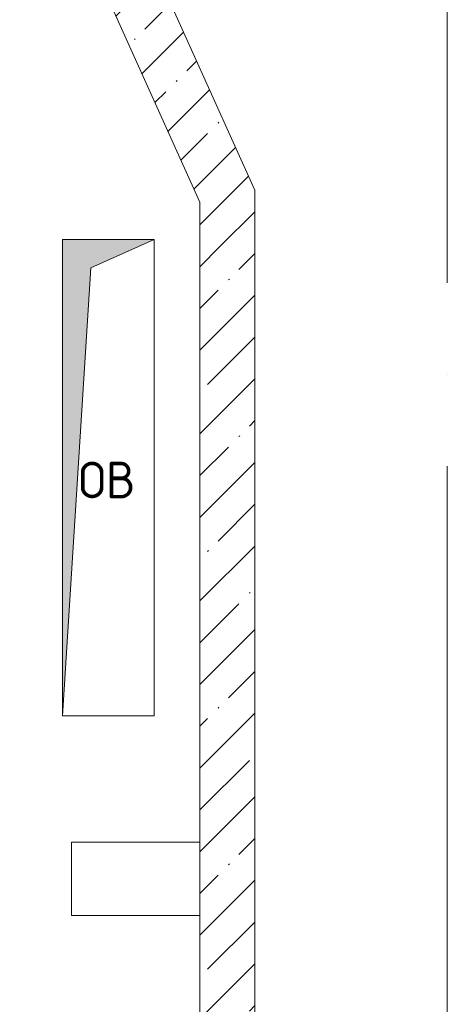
# Model space of a CAD drawing. Header units: millimetres. Extents: x -32229 to 291619, y -13689 to 125138.
# Tile 551 of 565: x 124372 to 126705, y 98975 to 104350. Entities that reach past the tile are written whole.
import ezdxf

# ---------------------------------------------------------------- set-up
doc = ezdxf.new("R2010")
doc.units = ezdxf.units.MM
doc.linetypes.add('ADSK_Линия сетки', pattern=[5000, 4000, -500, 0, -500])
for name, color, linetype, lineweight in [('A-____-NOTE-TEXT', 7, 'Continuous', 18), ('A-WALL-____-MCUT', 7, 'Continuous', 40), ('A-WALL-____-OTLN', 7, 'Continuous', 18), ('A-WALL-____-PATT', 7, 'Continuous', 40), ('M-EQPM-____-OTLN', 7, 'Continuous', 18), ('S-COLS-____-MCUT', 7, 'Continuous', 40), ('S-COLS-____-OTLN', 7, 'Continuous', 18), ('S-GRID-____-OTLN', 7, 'Continuous', 9)]:
    doc.layers.add(name, color=color, linetype=linetype, lineweight=lineweight)
doc.styles.add('GOST Common', font='GOST_Common.ttf', dxfattribs={"height": 200})
pattern_1 = [(45, (0, 0), (-228.0985, 228.0985), []), (45, (228.1, 0), (-228.0985, 228.0985), [403.225, -80.645, 6.706, -73.939])]

# ---------------------------------------------------------------- blocks, each defined once
blk = doc.blocks.new('АР_Канал вертикальный прямоугольный - ОВ-3427877--02 ЭМ')
at = {"layer": 'M-EQPM-____-OTLN', "lineweight": 13, "true_color": 0xe2e2e2}
blk.add_hatch(color=254, dxfattribs=at).paths.add_polyline_path([(-250, -1300), (-95, 1145), (250, 1300), (-250, 1300)])
at = {"layer": 'M-EQPM-____-OTLN', "color": 253, "lineweight": 13, "true_color": 0xaaaaaa}
for p, q in [((250, 1300), (-250, 1300)), ((-250, 1300), (-250, -1300)), ((250, 1300), (-250, 1300)), ((-250, 1300), (-250, -1300)), ((-250, -1300), (-250, 1300)), ((-250, 1300), (250, 1300)), ((-95, 1145), (250, 1300)), ((-95, 1145), (250, 1300)), ((250, -1300), (250, 1300)), ((250, 1300), (250, -1300)), ((-250, -1300), (-95, 1145)), ((-250, -1300), (-95, 1145)), ((-250, -1300), (250, -1300)), ((250, -1300), (-250, -1300))]:
    blk.add_line(p, q, dxfattribs=at)
blk = doc.blocks.new('Наметкина 10_РД_АР_П_отсоединено_rvt-1--02 ЭМ')
at = {"layer": 'A-WALL-____-PATT', "lineweight": 5, "true_color": 0xaaaaaa}
h = blk.add_hatch(dxfattribs=at)
h.set_pattern_fill('FP_3', color=253, style=0, pattern_type=2)
h.set_pattern_definition(pattern_1)
h.paths.add_polyline_path([(125655.3, 102689.1), (125655.3, 103418.5), (117695, 121060), (117365.8, 121060), (125355.3, 103354)])
h = blk.add_hatch(dxfattribs=at)
h.set_pattern_fill('FP_3', color=253, style=0, pattern_type=2)
h.set_pattern_definition(pattern_1)
h.paths.add_polyline_path([(125355.3, 96200), (125655.3, 96200), (125655.3, 102689.1), (125355.3, 103354), (125355.3, 99448.8)])
at = {"layer": 'A-WALL-____-MCUT', "color": 253, "lineweight": 13, "true_color": 0xaaaaaa}
for p, q in [((125655.3, 103418.5), (117695, 121060)), ((124516.7, 105212.3), (125355.3, 103354)), ((125655.3, 102689.1), (125655.3, 103418.5)), ((125355.3, 103354), (125355.3, 99859.9)), ((125655.3, 96200), (125655.3, 102689.1)), ((125355.3, 99459.9), (125355.3, 96200))]:
    blk.add_line(p, q, dxfattribs=at)
at = {"layer": 'A-WALL-____-OTLN', "color": 253, "lineweight": 13, "true_color": 0xaaaaaa}
blk.add_line((125355.3, 99859.9), (125355.3, 99459.9), dxfattribs=at)
at = {"layer": 'S-COLS-____-MCUT', "color": 253, "lineweight": 15, "true_color": 0xaaaaaa}
for p, q in [((125355.3, 99859.9), (124655.3, 99859.9)), ((124655.3, 99859.9), (124655.3, 99459.9)), ((124655.3, 99459.9), (125355.3, 99459.9))]:
    blk.add_line(p, q, dxfattribs=at)
at = {"layer": 'S-COLS-____-OTLN', "color": 253, "lineweight": 15, "true_color": 0xaaaaaa}
blk.add_line((125355.3, 99459.9), (125355.3, 99859.9), dxfattribs=at)
at = {"layer": 'M-EQPM-____-OTLN', "color": 253, "lineweight": 13, "true_color": 0xaaaaaa}
blk.add_blockref('АР_Канал вертикальный прямоугольный - ОВ-3427877--02 ЭМ', (124855.3, 101850), dxfattribs=at)
at = {"layer": 'A-____-NOTE-TEXT', "color": 253, "lineweight": 5, "true_color": 0xaaaaaa, "insert": (124693.1, 101937.2), "char_height": 200, "width": 400.844, "attachment_point": 1, "style": 'GOST Common'}
blk.add_mtext('ОВ', dxfattribs=at)

msp = doc.modelspace()

# ---------------------------------------------------------------- linework, layer by layer
at = {"layer": 'S-GRID-____-OTLN', "color": 253, "linetype": 'ADSK_Линия сетки', "true_color": 0xaaaaaa}
msp.add_line((126705.3, -12088.9), (126705.3, 125138.4), dxfattribs=at)

# ---------------------------------------------------------------- block references
at = {"lineweight": 5}
msp.add_blockref('Наметкина 10_РД_АР_П_отсоединено_rvt-1--02 ЭМ', (0, 0), dxfattribs=at)

doc.saveas('drawing.dxf')
